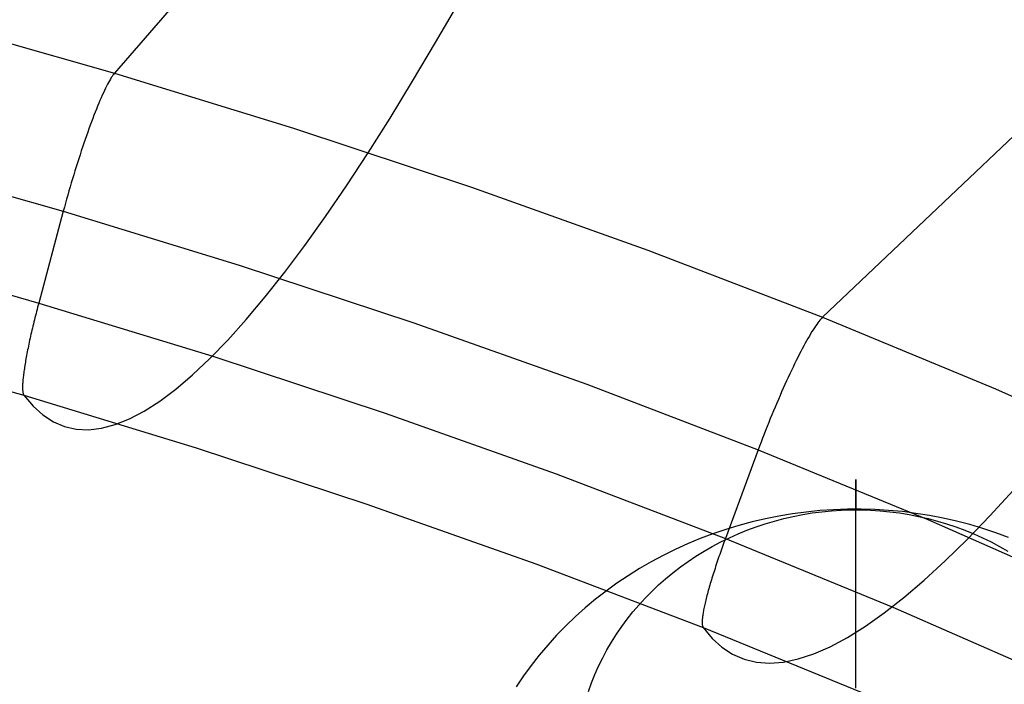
# Model space of a CAD drawing. Header units: millimetres. Extents: x 119 to 175.9, y -203.1 to -153.8.
# Tile 336 of 377: x 158.3 to 160.8, y -158.2 to -156.6. Entities that reach past the tile are written whole.
import ezdxf

# ---------------------------------------------------------------- set-up
doc = ezdxf.new("R2010")
doc.units = ezdxf.units.MM
doc.header["$MEASUREMENT"] = 0
doc.layers.add('Layer 01', color=5, linetype='Continuous', true_color=0x0000ff)
doc.layers.add('Livello 03', color=5, linetype='Continuous', true_color=0x0000ff)

msp = doc.modelspace()

# ---------------------------------------------------------------- linework, layer by layer
at = {"layer": 'Layer 01'}
for p, q in [((160.4029, -157.6981, 15.438), (160.4029, -157.698, 15.4716)), ((160.4029, -157.698, 15.4716), (160.4029, -157.6991, 15.5052)), ((160.4029, -157.6993, 15.4044), (160.4029, -157.6981, 15.438)), ((160.4029, -157.6991, 15.5052), (160.4029, -157.7013, 15.5387)), ((160.4029, -157.7017, 15.3709), (160.4029, -157.6993, 15.4044)), ((160.4029, -157.7013, 15.5387), (160.4029, -157.7046, 15.5721)), ((160.4029, -157.7052, 15.3375), (160.4029, -157.7017, 15.3709)), ((160.4029, -157.7046, 15.5721), (160.4029, -157.7091, 15.6054)), ((160.4029, -157.7098, 15.3043), (160.4029, -157.7052, 15.3375)), ((160.4029, -157.7091, 15.6054), (160.4029, -157.7147, 15.6385)), ((160.4029, -157.7156, 15.2712), (160.4029, -157.7098, 15.3043)), ((160.4029, -157.7147, 15.6385), (160.4029, -157.7215, 15.6714)), ((160.4029, -157.7225, 15.2383), (160.4029, -157.7156, 15.2712)), ((160.4029, -157.7215, 15.6714), (160.4029, -157.7294, 15.7041)), ((160.4029, -157.7306, 15.2057), (160.4029, -157.7225, 15.2383)), ((160.4029, -157.7294, 15.7041), (160.4029, -157.7384, 15.7364)), ((160.4029, -157.7397, 15.1734), (160.4029, -157.7306, 15.2057)), ((160.4029, -157.7384, 15.7364), (160.4029, -157.7484, 15.7685)), ((160.4029, -157.75, 15.1414), (160.4029, -157.7397, 15.1734)), ((160.4029, -157.7484, 15.7685), (160.4029, -157.7596, 15.8001)), ((160.4029, -157.7613, 15.1098), (160.4029, -157.75, 15.1414)), ((160.4029, -157.7596, 15.8001), (160.4029, -157.7719, 15.8314)), ((160.4029, -157.7737, 15.0786), (160.4029, -157.7613, 15.1098)), ((160.2456, -157.7836, 15.8266), (160.2119, -157.7892, 15.8243)), ((160.2794, -157.7791, 15.8285), (160.2456, -157.7836, 15.8266)), ((160.2473, -157.79, 15.0719), (160.2709, -157.7854, 15.0737)), ((160.2709, -157.7854, 15.0737), (160.2947, -157.7815, 15.0753)), ((160.3134, -157.7756, 15.8299), (160.2794, -157.7791, 15.8285)), ((160.2947, -157.7815, 15.0753), (160.3186, -157.7784, 15.0766)), ((160.3475, -157.7733, 15.8308), (160.3134, -157.7756, 15.8299)), ((160.3186, -157.7784, 15.0766), (160.3426, -157.7761, 15.0776)), ((160.3426, -157.7761, 15.0776), (160.3667, -157.7745, 15.0782)), ((160.3817, -157.7721, 15.8313), (160.3475, -157.7733, 15.8308)), ((160.3667, -157.7745, 15.0782), (160.3909, -157.7738, 15.0785)), ((160.4159, -157.7719, 15.8314), (160.3817, -157.7721, 15.8313)), ((160.3909, -157.7738, 15.0785), (160.415, -157.7738, 15.0785)), ((160.4029, -157.7871, 15.0478), (160.4029, -157.7737, 15.0786)), ((160.4029, -157.8016, 15.0175), (160.4029, -157.7871, 15.0478)), ((160.415, -157.7738, 15.0785), (160.4391, -157.7745, 15.0782)), ((160.4501, -157.7729, 15.831), (160.4159, -157.7719, 15.8314)), ((160.4391, -157.7745, 15.0782), (160.4632, -157.7761, 15.0776)), ((160.4842, -157.775, 15.8301), (160.4501, -157.7729, 15.831)), ((160.4632, -157.7761, 15.0776), (160.4872, -157.7784, 15.0766)), ((160.5182, -157.7781, 15.8288), (160.4842, -157.775, 15.8301)), ((160.4872, -157.7784, 15.0766), (160.5111, -157.7815, 15.0753)), ((160.5111, -157.7815, 15.0753), (160.5349, -157.7854, 15.0737)), ((160.5521, -157.7824, 15.8271), (160.5182, -157.7781, 15.8288)), ((160.5349, -157.7854, 15.0737), (160.5586, -157.79, 15.0719)), ((160.5858, -157.7877, 15.8249), (160.5521, -157.7824, 15.8271)), ((160.6193, -157.7941, 15.8223), (160.5858, -157.7877, 15.8249)), ((160.1125, -157.8124, 15.8147), (160.0801, -157.8223, 15.8107)), ((160.1454, -157.8036, 15.8184), (160.1125, -157.8124, 15.8147)), ((160.1785, -157.7959, 15.8215), (160.1454, -157.8036, 15.8184)), ((160.155, -157.8159, 15.0612), (160.1777, -157.8083, 15.0643)), ((160.1777, -157.8083, 15.0643), (160.2007, -157.8015, 15.0671)), ((160.2119, -157.7892, 15.8243), (160.1785, -157.7959, 15.8215)), ((160.2007, -157.8015, 15.0671), (160.2239, -157.7954, 15.0696)), ((160.2239, -157.7954, 15.0696), (160.2473, -157.79, 15.0719)), ((160.4029, -157.8172, 14.9877), (160.4029, -157.8016, 15.0175)), ((160.5586, -157.79, 15.0719), (160.582, -157.7954, 15.0696)), ((160.582, -157.7954, 15.0696), (160.6052, -157.8015, 15.0671)), ((160.6052, -157.8015, 15.0671), (160.6282, -157.8083, 15.0643)), ((160.6525, -157.8016, 15.8192), (160.6193, -157.7941, 15.8223)), ((160.6282, -157.8083, 15.0643), (160.6509, -157.8159, 15.0612)), ((160.6854, -157.8102, 15.8157), (160.6525, -157.8016, 15.8192)), ((160.718, -157.8198, 15.8117), (160.6854, -157.8102, 15.8157)), ((160.048, -157.8332, 15.8062), (160.0163, -157.8451, 15.8013)), ((160.0801, -157.8223, 15.8107), (160.048, -157.8332, 15.8062)), ((160.0888, -157.843, 15.05), (160.1105, -157.8333, 15.054)), ((160.1105, -157.8333, 15.054), (160.1326, -157.8243, 15.0578)), ((160.1326, -157.8243, 15.0578), (160.155, -157.8159, 15.0612)), ((160.4029, -157.8337, 14.9585), (160.4029, -157.8172, 14.9877)), ((160.4029, -157.8512, 14.9298), (160.4029, -157.8337, 14.9585)), ((160.6509, -157.8159, 15.0612), (160.6733, -157.8243, 15.0578)), ((160.6733, -157.8243, 15.0578), (160.6954, -157.8333, 15.054)), ((160.6954, -157.8333, 15.054), (160.7171, -157.843, 15.05)), ((160.7502, -157.8304, 15.8073), (160.718, -157.8198, 15.8117)), ((160.7819, -157.8421, 15.8025), (160.7502, -157.8304, 15.8073)), ((159.9851, -157.858, 15.796), (159.9544, -157.8719, 15.7902)), ((160.0163, -157.8451, 15.8013), (159.9851, -157.858, 15.796)), ((160.0465, -157.8646, 15.0412), (160.0674, -157.8535, 15.0457)), ((160.0674, -157.8535, 15.0457), (160.0888, -157.843, 15.05)), ((160.4029, -157.8697, 14.9018), (160.4029, -157.8512, 14.9298)), ((160.7171, -157.843, 15.05), (160.7384, -157.8535, 15.0457)), ((160.7384, -157.8535, 15.0457), (160.7594, -157.8646, 15.0412)), ((159.9544, -157.8719, 15.7902), (159.9242, -157.8868, 15.7841)), ((160.0059, -157.8888, 15.0312), (160.026, -157.8763, 15.0363)), ((160.026, -157.8763, 15.0363), (160.0465, -157.8646, 15.0412)), ((160.4029, -157.8891, 14.8744), (160.4029, -157.8697, 14.9018)), ((160.7594, -157.8646, 15.0412), (160.7799, -157.8763, 15.0363)), ((159.8947, -157.9027, 15.7776), (159.8657, -157.9195, 15.7707)), ((159.9242, -157.8868, 15.7841), (159.8947, -157.9027, 15.7776)), ((159.9672, -157.9155, 15.0202), (159.9863, -157.9018, 15.0258)), ((159.9863, -157.9018, 15.0258), (160.0059, -157.8888, 15.0312)), ((160.4029, -157.9095, 14.8477), (160.4029, -157.8891, 14.8744)), ((160.4029, -157.9308, 14.8217), (160.4029, -157.9095, 14.8477)), ((159.8657, -157.9195, 15.7707), (159.8374, -157.9372, 15.7634)), ((159.9307, -157.9447, 15.0082), (159.9487, -157.9298, 15.0143)), ((159.9487, -157.9298, 15.0143), (159.9672, -157.9155, 15.0202)), ((160.4029, -157.9529, 14.7964), (160.4029, -157.9308, 14.8217)), ((159.8098, -157.9559, 15.7557), (159.7829, -157.9754, 15.7477)), ((159.8374, -157.9372, 15.7634), (159.8098, -157.9559, 15.7557)), ((159.9132, -157.9601, 15.0019), (159.9307, -157.9447, 15.0082)), ((160.4029, -157.9759, 14.7719), (160.4029, -157.9529, 14.7964)), ((159.7829, -157.9754, 15.7477), (159.7567, -157.9957, 15.7393)), ((159.8802, -157.9926, 14.9885), (159.8964, -157.9761, 14.9953)), ((159.8964, -157.9761, 14.9953), (159.9132, -157.9601, 15.0019)), ((160.4029, -157.9997, 14.7482), (160.4029, -157.9759, 14.7719)), ((159.7567, -157.9957, 15.7393), (159.7313, -158.0169, 15.7306)), ((159.8646, -158.0097, 14.9815), (159.8802, -157.9926, 14.9885)), ((160.4029, -158.0243, 14.7253), (160.4029, -157.9997, 14.7482)), ((159.7313, -158.0169, 15.7306), (159.7067, -158.0389, 15.7216)), ((159.8353, -158.0452, 14.9669), (159.8496, -158.0272, 14.9743)), ((159.8496, -158.0272, 14.9743), (159.8646, -158.0097, 14.9815)), ((160.4029, -158.0497, 14.7033), (160.4029, -158.0243, 14.7253)), ((159.7067, -158.0389, 15.7216), (159.683, -158.0617, 15.7122)), ((159.8217, -158.0636, 14.9593), (159.8353, -158.0452, 14.9669)), ((160.4029, -158.0758, 14.6822), (160.4029, -158.0497, 14.7033)), ((159.683, -158.0617, 15.7122), (159.6601, -158.0852, 15.7025)), ((159.8088, -158.0825, 14.9515), (159.8217, -158.0636, 14.9593)), ((160.4029, -158.1026, 14.662), (160.4029, -158.0758, 14.6822)), ((159.6601, -158.0852, 15.7025), (159.6382, -158.1094, 15.6925)), ((159.7851, -158.1214, 14.9355), (159.7966, -158.1018, 14.9436)), ((159.7966, -158.1018, 14.9436), (159.8088, -158.0825, 14.9515)), ((160.4029, -158.1301, 14.6427), (160.4029, -158.1026, 14.662)), ((159.6382, -158.1094, 15.6925), (159.6171, -158.1343, 15.6823)), ((159.7744, -158.1414, 14.9273), (159.7851, -158.1214, 14.9355)), ((160.4029, -158.1582, 14.6243), (160.4029, -158.1301, 14.6427)), ((159.6171, -158.1343, 15.6823), (159.5971, -158.1599, 15.6718)), ((159.7644, -158.1618, 14.9189), (159.7744, -158.1414, 14.9273)), ((159.5971, -158.1599, 15.6718), (159.5779, -158.1861, 15.661)), ((159.7553, -158.1824, 14.9104), (159.7644, -158.1618, 14.9189)), ((160.4029, -158.1869, 14.6069), (160.4029, -158.1582, 14.6243)), ((159.5779, -158.1861, 15.661), (159.5598, -158.213, 15.65)), ((159.7392, -158.2245, 14.8931), (159.7468, -158.2033, 14.9018)), ((159.7468, -158.2033, 14.9018), (159.7553, -158.1824, 14.9104)), ((160.4029, -158.2162, 14.5905), (160.4029, -158.1869, 14.6069))]:
    msp.add_line(p, q, dxfattribs=at)
at = {"layer": 'Livello 03'}
for p, q in [((159.9786, -155.0555, 65.6563), (158.5625, -156.6897, 57.6285)), ((161.9457, -155.7513, 65.3971), (160.3201, -157.2957, 57.4347)), ((159.3597, -156.6138, 64.2987), (159.4179, -156.5132, 64.5427)), ((158.1149, -156.5625, 57.6736), (158.5625, -156.6897, 57.6285)), ((159.3027, -156.7098, 64.052), (159.3597, -156.6138, 64.2987)), ((158.5478, -156.7125, 57.5601), (158.5454, -156.717, 57.551)), ((158.5501, -156.7082, 57.5695), (158.5478, -156.7125, 57.5601)), ((158.5524, -156.7043, 57.579), (158.5501, -156.7082, 57.5695)), ((158.5546, -156.7007, 57.5887), (158.5524, -156.7043, 57.579)), ((158.5567, -156.6975, 57.5984), (158.5546, -156.7007, 57.5887)), ((158.5587, -156.6945, 57.6084), (158.5567, -156.6975, 57.5984)), ((158.5606, -156.692, 57.6184), (158.5587, -156.6945, 57.6084)), ((158.5625, -156.6897, 57.6285), (158.5606, -156.692, 57.6184)), ((158.5625, -156.6897, 57.6285), (159.0071, -156.8262, 57.5821)), ((159.2468, -156.801, 63.8028), (159.3027, -156.7098, 64.052)), ((158.5377, -156.7326, 57.5245), (158.535, -156.7383, 57.5161)), ((158.5403, -156.7271, 57.5331), (158.5377, -156.7326, 57.5245)), ((158.5429, -156.7219, 57.542), (158.5403, -156.7271, 57.5331)), ((158.5454, -156.717, 57.551), (158.5429, -156.7219, 57.542)), ((158.5266, -156.7573, 57.4923), (158.5237, -156.7642, 57.4849)), ((158.5295, -156.7507, 57.5), (158.5266, -156.7573, 57.4923)), ((158.5323, -156.7444, 57.508), (158.5295, -156.7507, 57.5)), ((158.535, -156.7383, 57.5161), (158.5323, -156.7444, 57.508)), ((158.5178, -156.7786, 57.4708), (158.5148, -156.7863, 57.4642)), ((158.5208, -156.7713, 57.4777), (158.5178, -156.7786, 57.4708)), ((158.5237, -156.7642, 57.4849), (158.5208, -156.7713, 57.4777)), ((158.5056, -156.8104, 57.446), (158.5024, -156.8188, 57.4406)), ((158.5087, -156.8021, 57.4518), (158.5056, -156.8104, 57.446)), ((158.5117, -156.7941, 57.4578), (158.5087, -156.8021, 57.4518)), ((158.5148, -156.7863, 57.4642), (158.5117, -156.7941, 57.4578)), ((159.192, -156.8874, 63.5512), (159.2468, -156.801, 63.8028)), ((158.4993, -156.8275, 57.4354), (158.4961, -156.8363, 57.4306)), ((158.5024, -156.8188, 57.4406), (158.4993, -156.8275, 57.4354)), ((159.0071, -156.8262, 57.5821), (159.4485, -156.9725, 57.5343)), ((158.4897, -156.8544, 57.422), (158.4865, -156.8637, 57.4182)), ((158.4929, -156.8453, 57.4262), (158.4897, -156.8544, 57.422)), ((158.4961, -156.8363, 57.4306), (158.4929, -156.8453, 57.4262)), ((158.4802, -156.8827, 57.4116), (158.477, -156.8923, 57.4088)), ((158.4834, -156.8731, 57.4147), (158.4802, -156.8827, 57.4116)), ((158.4865, -156.8637, 57.4182), (158.4834, -156.8731, 57.4147)), ((157.9958, -156.9074, 57.452), (158.4355, -157.0323, 57.4079)), ((158.4738, -156.9021, 57.4064), (158.4707, -156.9119, 57.4044)), ((158.477, -156.8923, 57.4088), (158.4738, -156.9021, 57.4064)), ((159.1384, -156.9689, 63.2974), (159.192, -156.8874, 63.5512)), ((158.4644, -156.9318, 57.4013), (158.4614, -156.9418, 57.4003)), ((158.4675, -156.9218, 57.4026), (158.4644, -156.9318, 57.4013)), ((158.4707, -156.9119, 57.4044), (158.4675, -156.9218, 57.4026)), ((158.4583, -156.9519, 57.3997), (158.4553, -156.9619, 57.3995)), ((158.4614, -156.9418, 57.4003), (158.4583, -156.9519, 57.3997)), ((158.4523, -156.972, 57.3996), (158.4494, -156.9821, 57.4001)), ((158.4553, -156.9619, 57.3995), (158.4523, -156.972, 57.3996)), ((159.086, -157.0455, 63.0415), (159.1384, -156.9689, 63.2974)), ((159.4485, -156.9725, 57.5343), (159.8863, -157.1288, 57.4852)), ((158.4437, -157.0023, 57.4021), (158.4409, -157.0123, 57.4037)), ((158.4465, -156.9922, 57.4009), (158.4437, -157.0023, 57.4021)), ((158.4494, -156.9821, 57.4001), (158.4465, -156.9922, 57.4009)), ((158.4381, -157.0223, 57.4056), (158.4355, -157.0323, 57.4079)), ((158.4409, -157.0123, 57.4037), (158.4381, -157.0223, 57.4056)), ((158.4355, -157.0323, 57.4079), (158.3746, -157.2604, 57.4647)), ((158.4355, -157.0323, 57.4079), (158.8721, -157.166, 57.3626)), ((159.0349, -157.117, 62.7837), (159.086, -157.0455, 63.0415)), ((158.985, -157.1835, 62.5241), (159.0349, -157.117, 62.7837)), ((157.9397, -157.1369, 57.5082), (158.3746, -157.2604, 57.4647)), ((159.8863, -157.1288, 57.4852), (160.3201, -157.2957, 57.4347)), ((158.8721, -157.166, 57.3626), (159.3053, -157.3091, 57.316)), ((158.9365, -157.2449, 62.2628), (158.985, -157.1835, 62.5241)), ((158.8894, -157.3011, 62.0001), (158.9365, -157.2449, 62.2628)), ((158.3718, -157.2708, 57.4675), (158.3705, -157.276, 57.4691)), ((158.3732, -157.2656, 57.4661), (158.3718, -157.2708, 57.4675)), ((158.3746, -157.2604, 57.4647), (158.3732, -157.2656, 57.4661)), ((158.3746, -157.2604, 57.4647), (158.8063, -157.3925, 57.42)), ((158.3651, -157.2968, 57.4764), (158.3639, -157.302, 57.4785)), ((158.3664, -157.2916, 57.4744), (158.3651, -157.2968, 57.4764)), ((158.3678, -157.2864, 57.4725), (158.3664, -157.2916, 57.4744)), ((158.3691, -157.2812, 57.4707), (158.3678, -157.2864, 57.4725)), ((158.3705, -157.276, 57.4691), (158.3691, -157.2812, 57.4707)), ((160.318, -157.2978, 57.4247), (160.3157, -157.3003, 57.4147)), ((160.3201, -157.2957, 57.4347), (160.318, -157.2978, 57.4247)), ((160.3201, -157.2957, 57.4347), (160.7494, -157.4734, 57.383)), ((158.3589, -157.3226, 57.488), (158.3577, -157.3277, 57.4907)), ((158.3601, -157.3175, 57.4855), (158.3589, -157.3226, 57.488)), ((158.3613, -157.3124, 57.483), (158.3601, -157.3175, 57.4855)), ((158.3626, -157.3072, 57.4807), (158.3613, -157.3124, 57.483)), ((158.3639, -157.302, 57.4785), (158.3626, -157.3072, 57.4807)), ((158.8436, -157.3521, 61.7361), (158.8894, -157.3011, 62.0001)), ((159.3053, -157.3091, 57.316), (159.7348, -157.4619, 57.2681)), ((160.2999, -157.3217, 57.3579), (160.2969, -157.3264, 57.349)), ((160.3028, -157.3174, 57.367), (160.2999, -157.3217, 57.3579)), ((160.3056, -157.3133, 57.3762), (160.3028, -157.3174, 57.367)), ((160.3083, -157.3096, 57.3856), (160.3056, -157.3133, 57.3762)), ((160.3109, -157.3062, 57.3952), (160.3083, -157.3096, 57.3856)), ((160.3134, -157.3031, 57.4049), (160.3109, -157.3062, 57.3952)), ((160.3157, -157.3003, 57.4147), (160.3134, -157.3031, 57.4049)), ((158.3531, -157.3478, 57.5025), (158.352, -157.3527, 57.5057)), ((158.3542, -157.3428, 57.4994), (158.3531, -157.3478, 57.5025)), ((158.3553, -157.3378, 57.4964), (158.3542, -157.3428, 57.4994)), ((158.3565, -157.3328, 57.4935), (158.3553, -157.3378, 57.4964)), ((158.3577, -157.3277, 57.4907), (158.3565, -157.3328, 57.4935)), ((160.284, -157.3479, 57.3155), (160.2806, -157.354, 57.3076)), ((160.2874, -157.3421, 57.3235), (160.284, -157.3479, 57.3155)), ((160.2906, -157.3366, 57.3318), (160.2874, -157.3421, 57.3235)), ((160.2938, -157.3313, 57.3403), (160.2906, -157.3366, 57.3318)), ((160.2969, -157.3264, 57.349), (160.2938, -157.3313, 57.3403)), ((157.9072, -157.3671, 57.7747), (158.3379, -157.4893, 57.7317)), ((158.348, -157.3719, 57.5196), (158.347, -157.3765, 57.5233)), ((158.3489, -157.3672, 57.516), (158.348, -157.3719, 57.5196)), ((158.3499, -157.3624, 57.5124), (158.3489, -157.3672, 57.516)), ((158.351, -157.3576, 57.509), (158.3499, -157.3624, 57.5124)), ((158.352, -157.3527, 57.5057), (158.351, -157.3576, 57.509)), ((158.7993, -157.3979, 61.471), (158.8436, -157.3521, 61.7361)), ((160.2735, -157.3669, 57.2927), (160.2699, -157.3737, 57.2857)), ((160.2771, -157.3603, 57.3), (160.2735, -157.3669, 57.2927)), ((160.2806, -157.354, 57.3076), (160.2771, -157.3603, 57.3)), ((158.3435, -157.3945, 57.5393), (158.3428, -157.3988, 57.5435)), ((158.3444, -157.3901, 57.5351), (158.3435, -157.3945, 57.5393)), ((158.3452, -157.3857, 57.5311), (158.3444, -157.3901, 57.5351)), ((158.3461, -157.3811, 57.5272), (158.3452, -157.3857, 57.5311)), ((158.347, -157.3765, 57.5233), (158.3461, -157.3811, 57.5272)), ((158.8063, -157.3925, 57.42), (159.2345, -157.5336, 57.3739)), ((160.2586, -157.3956, 57.2661), (160.2547, -157.4033, 57.2602)), ((160.2624, -157.3881, 57.2723), (160.2586, -157.3956, 57.2661)), ((160.2662, -157.3808, 57.2789), (160.2624, -157.3881, 57.2723)), ((160.2699, -157.3737, 57.2857), (160.2662, -157.3808, 57.2789)), ((158.3393, -157.4192, 57.5659), (158.3388, -157.423, 57.5706)), ((158.3399, -157.4153, 57.5613), (158.3393, -157.4192, 57.5659)), ((158.3406, -157.4113, 57.5567), (158.3399, -157.4153, 57.5613)), ((158.3413, -157.4072, 57.5522), (158.3406, -157.4113, 57.5567)), ((158.342, -157.4031, 57.5478), (158.3413, -157.4072, 57.5522)), ((158.3428, -157.3988, 57.5435), (158.342, -157.4031, 57.5478)), ((158.7563, -157.4385, 61.2048), (158.7993, -157.3979, 61.471)), ((160.2469, -157.4193, 57.2492), (160.2429, -157.4277, 57.2442)), ((160.2508, -157.4112, 57.2546), (160.2469, -157.4193, 57.2492)), ((160.2547, -157.4033, 57.2602), (160.2508, -157.4112, 57.2546)), ((158.336, -157.4439, 57.6004), (158.3357, -157.447, 57.6056)), ((158.3364, -157.4407, 57.5953), (158.336, -157.4439, 57.6004)), ((158.3368, -157.4373, 57.5902), (158.3364, -157.4407, 57.5953)), ((158.3372, -157.4339, 57.5852), (158.3368, -157.4373, 57.5902)), ((158.3377, -157.4304, 57.5803), (158.3372, -157.4339, 57.5852)), ((158.3382, -157.4267, 57.5754), (158.3377, -157.4304, 57.5803)), ((158.3388, -157.423, 57.5706), (158.3382, -157.4267, 57.5754)), ((158.7149, -157.4738, 60.9379), (158.7563, -157.4385, 61.2048)), ((160.2349, -157.4448, 57.2352), (160.2308, -157.4535, 57.2311)), ((160.2389, -157.4361, 57.2395), (160.2349, -157.4448, 57.2352)), ((160.2429, -157.4277, 57.2442), (160.2389, -157.4361, 57.2395)), ((158.3345, -157.4636, 57.6376), (158.3344, -157.466, 57.643)), ((158.3344, -157.466, 57.643), (158.3344, -157.4683, 57.6485)), ((158.3344, -157.4683, 57.6485), (158.3344, -157.4704, 57.654)), ((158.3344, -157.4704, 57.654), (158.3344, -157.4725, 57.6595)), ((158.3346, -157.4611, 57.6321), (158.3345, -157.4636, 57.6376)), ((158.3348, -157.4585, 57.6268), (158.3346, -157.4611, 57.6321)), ((158.3349, -157.4558, 57.6214), (158.3348, -157.4585, 57.6268)), ((158.3352, -157.453, 57.6161), (158.3349, -157.4558, 57.6214)), ((158.3354, -157.4501, 57.6108), (158.3352, -157.453, 57.6161)), ((158.3357, -157.447, 57.6056), (158.3354, -157.4501, 57.6108)), ((159.7348, -157.4619, 57.2681), (160.1603, -157.6247, 57.219)), ((160.2268, -157.4625, 57.2275), (160.2227, -157.4715, 57.2241)), ((160.2308, -157.4535, 57.2311), (160.2268, -157.4625, 57.2275)), ((158.3344, -157.4725, 57.6595), (158.3345, -157.4744, 57.6651)), ((158.3345, -157.4744, 57.6651), (158.3346, -157.4762, 57.6706)), ((158.3346, -157.4762, 57.6706), (158.3348, -157.478, 57.6762)), ((158.3348, -157.478, 57.6762), (158.3349, -157.4796, 57.6818)), ((158.3349, -157.4796, 57.6818), (158.3351, -157.4811, 57.6874)), ((158.3351, -157.4811, 57.6874), (158.3354, -157.4825, 57.6929)), ((158.3354, -157.4825, 57.6929), (158.3356, -157.4838, 57.6985)), ((158.3356, -157.4838, 57.6985), (158.3359, -157.4849, 57.7041)), ((158.3359, -157.4849, 57.7041), (158.3363, -157.486, 57.7096)), ((158.3363, -157.486, 57.7096), (158.3366, -157.487, 57.7151)), ((158.3366, -157.487, 57.7151), (158.337, -157.4878, 57.7207)), ((158.337, -157.4878, 57.7207), (158.3374, -157.4886, 57.7262)), ((158.3374, -157.4886, 57.7262), (158.3379, -157.4893, 57.7317)), ((158.3379, -157.4893, 57.7317), (158.7651, -157.6198, 57.6872)), ((158.3379, -157.4893, 57.7317), (158.3606, -157.5161, 57.9955)), ((158.6749, -157.5038, 60.6703), (158.7149, -157.4738, 60.9379)), ((160.2146, -157.49, 57.2184), (160.2105, -157.4994, 57.2161)), ((160.2186, -157.4807, 57.2211), (160.2146, -157.49, 57.2184)), ((160.2227, -157.4715, 57.2241), (160.2186, -157.4807, 57.2211)), ((160.7494, -157.4734, 57.383), (161.1738, -157.6622, 57.3302)), ((158.3606, -157.5161, 57.9955), (158.3849, -157.538, 58.2605)), ((158.6365, -157.5285, 60.4023), (158.6749, -157.5038, 60.6703)), ((160.2024, -157.5184, 57.2126), (160.1984, -157.528, 57.2114)), ((160.2064, -157.5088, 57.2142), (160.2024, -157.5184, 57.2126)), ((160.2105, -157.4994, 57.2161), (160.2064, -157.5088, 57.2142)), ((158.3849, -157.538, 58.2605), (158.4108, -157.5549, 58.5265)), ((158.5995, -157.548, 60.1339), (158.6365, -157.5285, 60.4023)), ((159.2345, -157.5336, 57.3739), (159.6589, -157.6842, 57.3265)), ((160.1944, -157.5376, 57.2105), (160.1904, -157.5473, 57.21)), ((160.1984, -157.528, 57.2114), (160.1944, -157.5376, 57.2105)), ((158.4108, -157.5549, 58.5265), (158.4383, -157.5667, 58.7932)), ((158.4383, -157.5667, 58.7932), (158.4674, -157.5733, 59.0607)), ((158.5303, -157.5711, 59.5969), (158.5642, -157.5622, 59.8654)), ((158.5642, -157.5622, 59.8654), (158.5995, -157.548, 60.1339)), ((160.1826, -157.5667, 57.2101), (160.1787, -157.5765, 57.2107)), ((160.1865, -157.557, 57.2099), (160.1826, -157.5667, 57.2101)), ((160.1904, -157.5473, 57.21), (160.1865, -157.557, 57.2099)), ((158.4674, -157.5733, 59.0607), (158.4981, -157.5748, 59.3286)), ((158.4981, -157.5748, 59.3286), (158.5303, -157.5711, 59.5969)), ((160.1749, -157.5862, 57.2116), (160.1712, -157.5959, 57.2129)), ((160.1787, -157.5765, 57.2107), (160.1749, -157.5862, 57.2116)), ((160.1639, -157.6152, 57.2166), (160.1603, -157.6247, 57.219)), ((160.1675, -157.6055, 57.2146), (160.1639, -157.6152, 57.2166)), ((160.1712, -157.5959, 57.2129), (160.1675, -157.6055, 57.2146)), ((158.7651, -157.6198, 57.6872), (159.1887, -157.7592, 57.6414)), ((160.1603, -157.6247, 57.219), (160.0792, -157.8446, 57.2778)), ((160.1603, -157.6247, 57.219), (160.5814, -157.7979, 57.1687)), ((159.6589, -157.6842, 57.3265), (160.0792, -157.8446, 57.2778)), ((160.7352, -157.7889, 62.3059), (160.7931, -157.7259, 62.5632)), ((159.1887, -157.7592, 57.6414), (159.6084, -157.9078, 57.5941)), ((160.5814, -157.7979, 57.1687), (160.9976, -157.9818, 57.1174)), ((160.6792, -157.8471, 62.0468), (160.7352, -157.7889, 62.3059)), ((160.0737, -157.8596, 57.2823), (160.0719, -157.8647, 57.284)), ((160.0755, -157.8546, 57.2807), (160.0737, -157.8596, 57.2823)), ((160.0773, -157.8496, 57.2792), (160.0755, -157.8546, 57.2807)), ((160.0792, -157.8446, 57.2778), (160.0773, -157.8496, 57.2792)), ((160.0792, -157.8446, 57.2778), (160.495, -158.0151, 57.228)), ((160.6249, -157.9003, 61.7863), (160.6792, -157.8471, 62.0468)), ((160.0648, -157.8847, 57.292), (160.0631, -157.8897, 57.2942)), ((160.0665, -157.8797, 57.2898), (160.0648, -157.8847, 57.292)), ((160.0683, -157.8747, 57.2878), (160.0665, -157.8797, 57.2898)), ((160.0701, -157.8697, 57.2858), (160.0683, -157.8747, 57.2878)), ((160.0719, -157.8647, 57.284), (160.0701, -157.8697, 57.2858)), ((159.6084, -157.9078, 57.5941), (160.0238, -158.0659, 57.5455)), ((160.0564, -157.9095, 57.3044), (160.0548, -157.9144, 57.3072)), ((160.058, -157.9046, 57.3017), (160.0564, -157.9095, 57.3044)), ((160.0597, -157.8997, 57.2991), (160.058, -157.9046, 57.3017)), ((160.0614, -157.8947, 57.2966), (160.0597, -157.8997, 57.2991)), ((160.0631, -157.8897, 57.2942), (160.0614, -157.8947, 57.2966)), ((160.5725, -157.9484, 61.5244), (160.6249, -157.9003, 61.7863)), ((160.0486, -157.9336, 57.3195), (160.0471, -157.9383, 57.3228)), ((160.0501, -157.9289, 57.3163), (160.0486, -157.9336, 57.3195)), ((160.0516, -157.9241, 57.3131), (160.0501, -157.9289, 57.3163)), ((160.0532, -157.9193, 57.3101), (160.0516, -157.9241, 57.3131)), ((160.0548, -157.9144, 57.3072), (160.0532, -157.9193, 57.3101)), ((160.0415, -157.9566, 57.3373), (160.0402, -157.9611, 57.3412)), ((160.0429, -157.9521, 57.3335), (160.0415, -157.9566, 57.3373)), ((160.0443, -157.9476, 57.3299), (160.0429, -157.9521, 57.3335)), ((160.0457, -157.943, 57.3263), (160.0443, -157.9476, 57.3299)), ((160.0471, -157.9383, 57.3228), (160.0457, -157.943, 57.3263)), ((160.522, -157.9916, 61.2613), (160.5725, -157.9484, 61.5244)), ((160.0343, -157.9823, 57.3619), (160.0333, -157.9863, 57.3663)), ((160.0354, -157.9782, 57.3576), (160.0343, -157.9823, 57.3619)), ((160.0366, -157.974, 57.3533), (160.0354, -157.9782, 57.3576)), ((160.0378, -157.9698, 57.3492), (160.0366, -157.974, 57.3533)), ((160.039, -157.9654, 57.3451), (160.0378, -157.9698, 57.3492)), ((160.0402, -157.9611, 57.3412), (160.039, -157.9654, 57.3451)), ((160.0286, -158.0052, 57.3896), (160.0278, -158.0087, 57.3945)), ((160.0294, -158.0016, 57.3848), (160.0286, -158.0052, 57.3896)), ((160.0303, -157.9979, 57.3801), (160.0294, -158.0016, 57.3848)), ((160.0313, -157.9941, 57.3754), (160.0303, -157.9979, 57.3801)), ((160.0322, -157.9902, 57.3708), (160.0313, -157.9941, 57.3754)), ((160.0333, -157.9863, 57.3663), (160.0322, -157.9902, 57.3708)), ((160.4734, -158.0296, 60.9972), (160.522, -157.9916, 61.2613)), ((160.0235, -158.0306, 57.4303), (160.023, -158.0333, 57.4356)), ((160.024, -158.0278, 57.425), (160.0235, -158.0306, 57.4303)), ((160.0245, -158.0248, 57.4198), (160.024, -158.0278, 57.425)), ((160.025, -158.0218, 57.4146), (160.0245, -158.0248, 57.4198)), ((160.0257, -158.0186, 57.4095), (160.025, -158.0218, 57.4146)), ((160.0263, -158.0154, 57.4044), (160.0257, -158.0186, 57.4095)), ((160.027, -158.0121, 57.3994), (160.0263, -158.0154, 57.4044)), ((160.0278, -158.0087, 57.3945), (160.027, -158.0121, 57.3994)), ((160.4267, -158.0627, 60.7323), (160.4734, -158.0296, 60.9972)), ((160.495, -158.0151, 57.228), (160.9059, -158.1959, 57.1772)), ((160.0213, -158.0514, 57.4792), (160.0212, -158.0532, 57.4848)), ((160.0212, -158.0532, 57.4848), (160.0213, -158.0548, 57.4903)), ((160.0214, -158.0475, 57.4682), (160.0213, -158.0495, 57.4737)), ((160.0213, -158.0495, 57.4737), (160.0213, -158.0514, 57.4792)), ((160.0213, -158.0548, 57.4903), (160.0213, -158.0564, 57.4959)), ((160.0213, -158.0564, 57.4959), (160.0214, -158.0579, 57.5014)), ((160.0216, -158.0454, 57.4627), (160.0214, -158.0475, 57.4682)), ((160.0218, -158.0432, 57.4572), (160.0216, -158.0454, 57.4627)), ((160.022, -158.0409, 57.4517), (160.0218, -158.0432, 57.4572)), ((160.0223, -158.0385, 57.4463), (160.022, -158.0409, 57.4517)), ((160.0227, -158.0359, 57.4409), (160.0223, -158.0385, 57.4463)), ((160.023, -158.0333, 57.4356), (160.0227, -158.0359, 57.4409)), ((160.0214, -158.0579, 57.5014), (160.0216, -158.0592, 57.507)), ((160.0216, -158.0592, 57.507), (160.0218, -158.0605, 57.5125)), ((160.0218, -158.0605, 57.5125), (160.022, -158.0617, 57.5181)), ((160.022, -158.0617, 57.5181), (160.0223, -158.0627, 57.5236)), ((160.0223, -158.0627, 57.5236), (160.0226, -158.0637, 57.5291)), ((160.0226, -158.0637, 57.5291), (160.023, -158.0645, 57.5346)), ((160.023, -158.0645, 57.5346), (160.0233, -158.0653, 57.5401)), ((160.0233, -158.0653, 57.5401), (160.0238, -158.0659, 57.5455)), ((160.0238, -158.0659, 57.5455), (160.4345, -158.2339, 57.4957)), ((160.0238, -158.0659, 57.5455), (160.046, -158.0928, 57.8081)), ((160.382, -158.0906, 60.4666), (160.4267, -158.0627, 60.7323)), ((160.046, -158.0928, 57.8081), (160.0704, -158.1148, 58.0717)), ((160.3392, -158.1134, 60.2005), (160.382, -158.0906, 60.4666)), ((160.0704, -158.1148, 58.0717), (160.0968, -158.132, 58.3362)), ((160.2985, -158.1312, 59.9339), (160.3392, -158.1134, 60.2005)), ((160.0968, -158.132, 58.3362), (160.1253, -158.1443, 58.6015)), ((160.1253, -158.1443, 58.6015), (160.1558, -158.1517, 58.8674)), ((160.1558, -158.1517, 58.8674), (160.1884, -158.1541, 59.1338)), ((160.1884, -158.1541, 59.1338), (160.223, -158.1515, 59.4004)), ((160.223, -158.1515, 59.4004), (160.2597, -158.1439, 59.6672)), ((160.2597, -158.1439, 59.6672), (160.2985, -158.1312, 59.9339))]:
    msp.add_line(p, q, dxfattribs=at)

doc.saveas('drawing.dxf')
